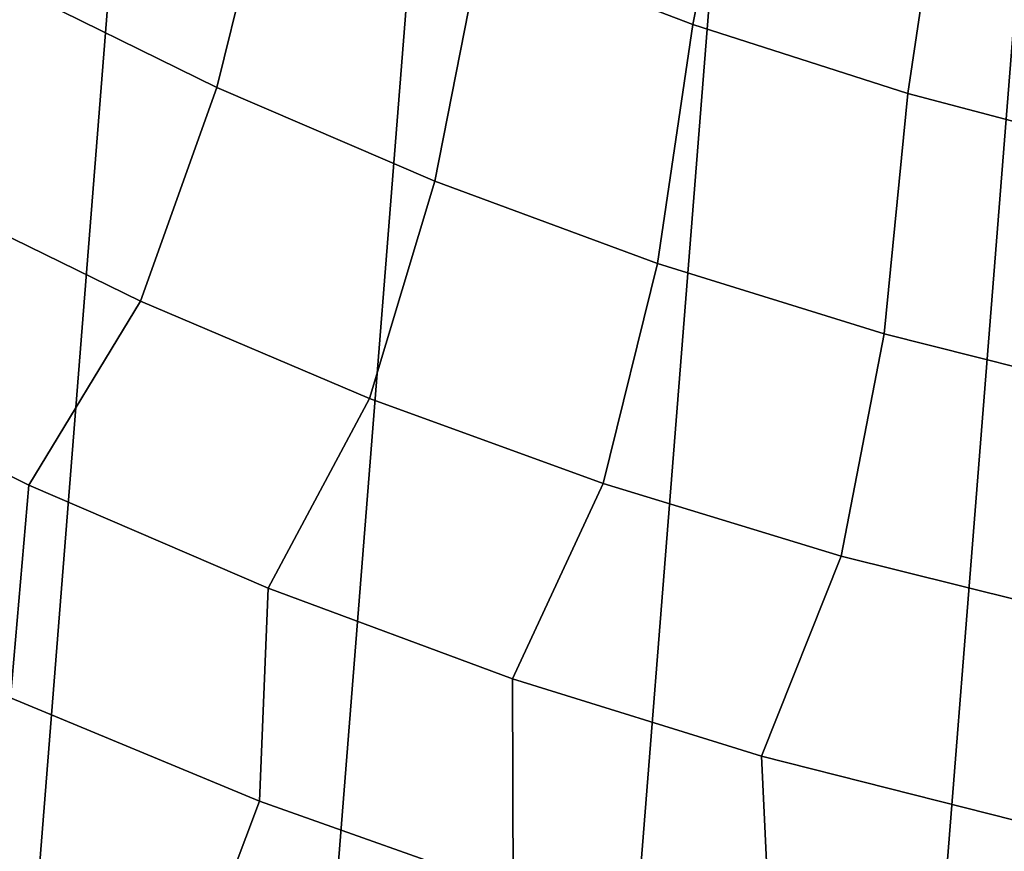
# Model space of a CAD drawing. Header units: metres. Extents: x -167 to 28, y -27 to 27.
# Tile 240 of 303: x -9.56 to -5.05, y -22.26 to -18.44. Entities that reach past the tile are written whole.
import ezdxf

# ---------------------------------------------------------------- set-up
doc = ezdxf.new("R2010")
doc.units = ezdxf.units.M
doc.layers.add('solid_12_065_021_XXX', color=7, linetype='CONTINUOUS')

msp = doc.modelspace()

# ---------------------------------------------------------------- linework, layer by layer
at = {"layer": 'solid_12_065_021_XXX'}
for points in [[(-6.976521, -25.666178, 0.2), (-2.851502, 26.444155, 0.2), (-1.438912, 26.558498, 0.2), (-5.599999, -26.00124, 0.2)], [(-5.599999, -26.00124, 0.2), (-1.438912, 26.558498, 0.2), (-0.022623, 26.597439, 0.2), (-4.207098, -26.262609, 0.2)], [(-8.333064, -25.258354, 0.2), (-4.255505, 26.254814, 0.2), (-2.851502, 26.444155, 0.2), (-6.976521, -25.666178, 0.2)], [(-9.666076, -24.778851, 0.2), (-5.647253, 25.991018, 0.2), (-4.255505, 26.254814, 0.2), (-8.333064, -25.258354, 0.2)], [(-10.971596, -24.229086, 0.2), (-7.02309, 25.653473, 0.2), (-5.647253, 25.991018, 0.2), (-9.666076, -24.778851, 0.2)], [(-12.24579, -23.610701, 0.2), (-8.378925, 25.243179, 0.2), (-7.02309, 25.653473, 0.2), (-10.971596, -24.229086, 0.2)], [(-13.485169, -22.925415, 0.2), (-9.71078, 24.761368, 0.2), (-8.378925, 25.243179, 0.2), (-12.24579, -23.610701, 0.2)], [(-7.163633, -16.97525, 138.188522), (-7.443594, -18.092621, 137.229401), (-6.474629, -18.461559, 137.229401), (-6.250032, -17.332451, 138.188522)], [(-9.31614, -17.203474, 137.229401), (-9.63355, -18.268866, 136.214035), (-8.657485, -18.751125, 136.214035), (-8.391651, -17.672867, 137.229401)], [(-6.250032, -17.332451, 138.188522), (-6.474629, -18.461559, 137.229401), (-5.487479, -18.778646, 137.229401), (-5.318715, -17.640522, 138.188522)], [(-5.318715, -17.640522, 138.188522), (-5.487479, -18.778646, 137.229401), (-4.484917, -19.042992, 137.229401), (-4.372321, -17.898592, 138.188522)], [(-8.391651, -17.672867, 137.229401), (-8.657485, -18.751125, 136.214035), (-7.657365, -19.18128, 136.214035), (-7.443594, -18.092621, 137.229401)], [(-7.443594, -18.092621, 137.229401), (-7.657365, -19.18128, 136.214035), (-6.635967, -19.558136, 136.214035), (-6.474629, -18.461559, 137.229401)], [(-9.63355, -18.268866, 136.214035), (-10.032396, -19.23023, 135.144974), (-9.007349, -19.731153, 135.144974), (-8.657485, -18.751125, 136.214035)], [(-6.474629, -18.461559, 137.229401), (-6.635967, -19.558136, 136.214035), (-5.596129, -19.880646, 136.214035), (-5.487479, -18.778646, 137.229401)], [(-8.657485, -18.751125, 136.214035), (-9.007349, -19.731153, 135.144974), (-7.957381, -20.177483, 135.144974), (-7.657365, -19.18128, 136.214035)], [(-5.487479, -18.778646, 137.229401), (-5.596129, -19.880646, 136.214035), (-4.540742, -20.147913, 136.214035), (-4.484917, -19.042992, 137.229401)], [(-7.657365, -19.18128, 136.214035), (-7.957381, -20.177483, 135.144974), (-6.885396, -20.567986, 135.144974), (-6.635967, -19.558136, 136.214035)], [(-9.007349, -19.731153, 135.144974), (-10.032396, -19.23023, 135.144974), (-10.591504, -20.045073, 134.024979), (-9.520073, -20.575546, 134.024979)], [(-6.635967, -19.558136, 136.214035), (-6.885396, -20.567986, 135.144974), (-5.794361, -20.901581, 135.144974), (-5.596129, -19.880646, 136.214035)], [(-7.957381, -20.177483, 135.144974), (-9.007349, -19.731153, 135.144974), (-9.520073, -20.575546, 134.024979), (-8.422168, -21.048801, 134.024979)], [(-5.596129, -19.880646, 136.214035), (-5.794361, -20.901581, 135.144974), (-4.687294, -21.177347, 135.144974), (-4.540742, -20.147913, 136.214035)], [(-10.591504, -20.045073, 134.024979), (-10.718468, -21.01976, 132.856903), (-9.603515, -21.551992, 132.856903), (-9.520073, -20.575546, 134.024979)], [(-6.885396, -20.567986, 135.144974), (-7.957381, -20.177483, 135.144974), (-8.422168, -21.048801, 134.024979), (-7.300839, -21.46352, 134.024979)], [(-9.520073, -20.575546, 134.024979), (-9.603515, -21.551992, 132.856903), (-8.462232, -22.025133, 132.856903), (-8.422168, -21.048801, 134.024979)], [(-5.794361, -20.901581, 135.144974), (-6.885396, -20.567986, 135.144974), (-7.300839, -21.46352, 134.024979), (-6.159209, -21.818548, 134.024979)], [(-4.687294, -21.177347, 135.144974), (-5.794361, -20.901581, 135.144974), (-6.159209, -21.818548, 134.024979), (-5.000449, -22.112902, 134.024979)], [(-8.422168, -21.048801, 134.024979), (-8.462232, -22.025133, 132.856903), (-7.297746, -22.437887, 132.856903), (-7.300839, -21.46352, 134.024979)], [(-7.300839, -21.46352, 134.024979), (-7.297746, -22.437887, 132.856903), (-6.113252, -22.78912, 132.856903), (-6.159209, -21.818548, 134.024979)], [(-8.76507, -22.833788, 131.643692), (-8.462232, -22.025133, 132.856903), (-9.603515, -21.551992, 132.856903), (-9.948086, -22.343765, 131.643692)], [(-6.159209, -21.818548, 134.024979), (-6.113252, -22.78912, 132.856903), (-4.911996, -23.077871, 132.856903), (-5.000449, -22.112902, 134.024979)], [(-7.558029, -23.261223, 131.643692), (-7.297746, -22.437887, 132.856903), (-8.462232, -22.025133, 132.856903), (-8.76507, -22.833788, 131.643692)]]:
    msp.add_3dface(points, dxfattribs=at)

doc.saveas('drawing.dxf')
